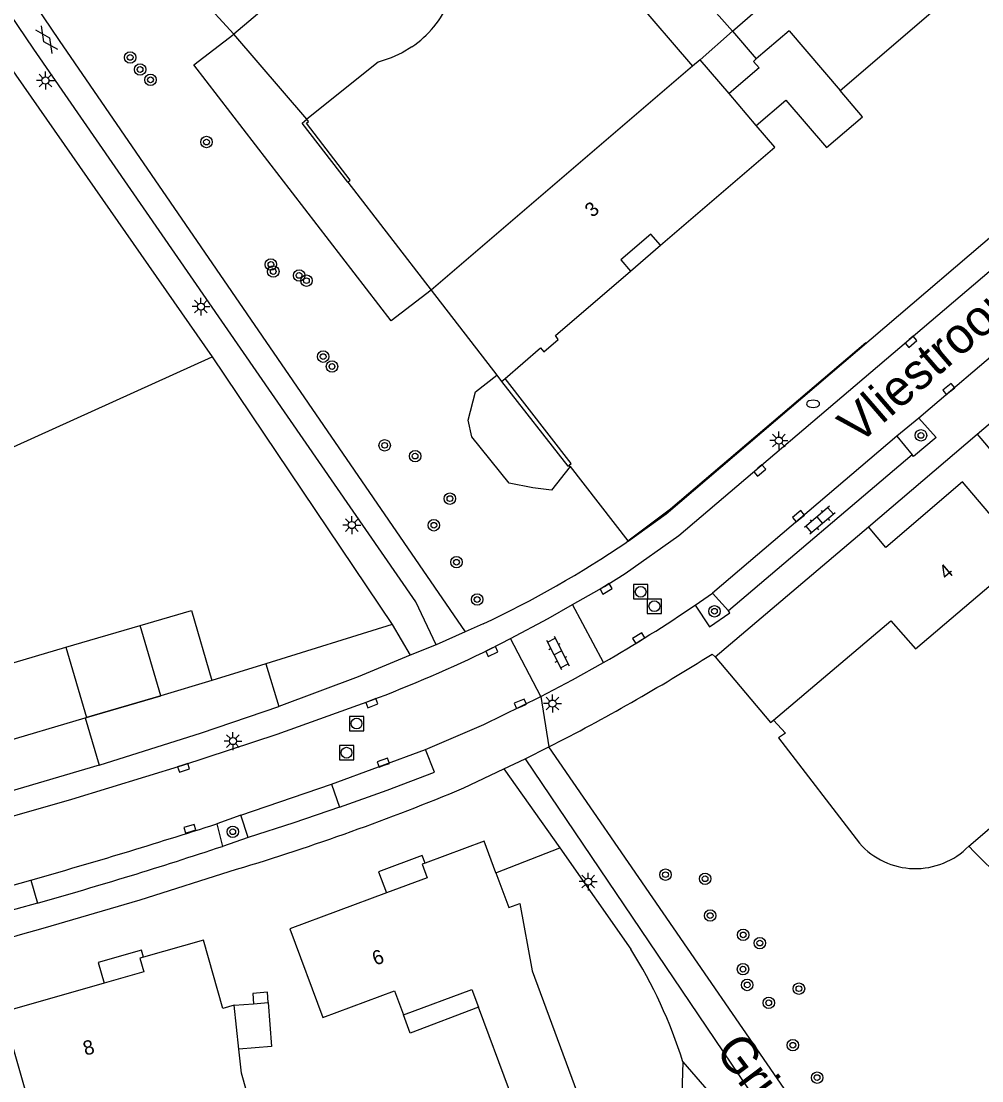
# Model space of a CAD drawing. Extents: x 131000 to 133013, y 393000 to 396501.
# Drawn here: x 131168.4 to 131235.3, y 396200 to 396273.9 of the extents above; entities that cross this region are included whole.
import ezdxf

# ---------------------------------------------------------------- set-up
doc = ezdxf.new("R2010")
doc.units = 0
for name, color, linetype in [('gg-afsc-erfafscheiding', 7, 'Continuous'), ('gg-afsc-hekwerk', 7, 'Continuous'), ('gg-afsc-muur', 7, 'Continuous'), ('gg-anno-huisnummerreeks BGT', 7, 'Continuous'), ('gg-anno-openbare ruimte label', 7, 'Continuous'), ('gg-bbg-bijgebouw', 7, 'Continuous'), ('gg-bbg-gedigitaliseerde bijgebouw', 7, 'Continuous'), ('gg-bbg-hoofdgebouw', 7, 'Continuous'), ('gg-bbg-luifel en loopbrug', 7, 'Continuous'), ('gg-bbg-tussenscheiding', 7, 'Continuous'), ('gg-knt-onverhard', 7, 'Continuous'), ('gg-knt-verharding', 7, 'Continuous'), ('gg-knt-verharding nz', 7, 'Continuous'), ('gt-grn-groengrens', 7, 'Continuous'), ('gt-grn-vlakafsluiter', 7, 'Continuous'), ('gt-grn-weggrens', 7, 'Continuous'), ('gt-symb-boom', 7, 'Continuous'), ('gt-symb-brandkraan', 7, 'Continuous'), ('gt-symb-gesloten verharding', 7, 'Continuous'), ('gt-symb-klinker verharding', 7, 'Continuous'), ('gt-symb-kolk', 7, 'Continuous'), ('gt-symb-lichtmast', 7, 'Continuous'), ('gt-symb-rioolschacht', 7, 'Continuous')]:
    doc.layers.add(name, color=color, linetype=linetype)

# ---------------------------------------------------------------- blocks, each defined once
blk = doc.blocks.new('gt0-LMAST')
at = {"layer": 'gt-symb-lichtmast'}
for p, q in [((-0.182, 0.173), (-0.447, 0.438)), ((-0.005, 0.246), (-0.005, 0.621)), ((0.172, 0.173), (0.437, 0.438)), ((-0.255, -0.004), (-0.63, -0.004)), ((-0.182, -0.181), (-0.447, -0.446)), ((-0.005, -0.254), (-0.005, -0.629)), ((0.437, -0.446), (0.172, -0.181)), ((0.245, -0.004), (0.62, -0.004))]:
    blk.add_line(p, q, dxfattribs=at)
blk.add_circle((-0.005, -0.004), 0.25, dxfattribs=at)
blk = doc.blocks.new('gt0-BR')
at = {"layer": 'gt-symb-brandkraan'}
for centre, radius, start, end in [((-0.244, 0), 0.206, 107.56694, 252.43307), ((0.599, -2.664), 3, 106.89205, 107.56694), ((0, -0.691), 0.938, 73.10799, 106.89205), ((-0.599, -2.664), 3, 72.43309, 73.10799), ((0.244, 0), 0.206, 287.56695, 72.43309), ((0.599, 2.664), 3, 252.43307, 253.10797), ((0, 0.691), 0.938, 253.10797, 286.89206), ((-0.599, 2.664), 3, 286.89206, 287.56695)]:
    blk.add_arc(centre, radius, start, end, dxfattribs=at)
blk = doc.blocks.new('gt0-KOLK')
at = {"layer": 'gt-symb-kolk'}
blk.add_lwpolyline([(0, 0), (0.375, 0), (0.375, 0.4), (-0.375, 0.4), (-0.375, 0), (0, 0)], dxfattribs=at)
blk = doc.blocks.new('gt0-BOOM')
at = {"layer": 'gt-symb-boom'}
for radius in [0.4, 0.2]:
    blk.add_circle((0, 0), radius, dxfattribs=at)
blk = doc.blocks.new('gt0-GESVH1')
at = {"layer": 'gt-symb-gesloten verharding'}
for p, q in [((-0.992, -0.261), (0.008, 0.239)), ((0.008, -0.261), (-0.992, 0.239)), ((0.008, 0.239), (1.008, -0.261)), ((1.008, 0.239), (0.008, -0.261))]:
    blk.add_line(p, q, dxfattribs=at)
blk = doc.blocks.new('gt0-RS')
at = {"layer": 'gt-symb-rioolschacht'}
blk.add_lwpolyline([(-0.5, -0.5), (0.5, -0.5), (0.5, 0.5), (-0.5, 0.5)], close=True, dxfattribs=at)
blk.add_circle((0, 0), 0.375, dxfattribs=at)
blk = doc.blocks.new('gt0-KL1')
at = {"layer": 'gt-symb-klinker verharding'}
for p, q in [((-1.15, 0.3), (1.15, 0.3)), ((-1, -0.3), (-1, 0.3)), ((-0.5, 0.3), (-0.5, 0.45)), ((0, -0.3), (0, 0.3)), ((0.5, 0.3), (0.5, 0.45)), ((1, -0.3), (1, 0.3)), ((-1.15, -0.3), (1.15, -0.3)), ((-0.5, -0.45), (-0.5, -0.3)), ((0.5, -0.45), (0.5, -0.3))]:
    blk.add_line(p, q, dxfattribs=at)

msp = doc.modelspace()

# ---------------------------------------------------------------- linework, layer by layer
at = {"layer": 'gg-afsc-erfafscheiding'}
for p, q in [((131167.527, 396270.852), (131181.753, 396250.471)), ((131191.197, 396262.638), (131196.991, 396255.116)), ((131206.675, 396242.837), (131210.701, 396237.665)), ((131202.046, 396221.763), (131205.964, 396216.277))]:
    msp.add_line(p, q, dxfattribs=at)
at = {"layer": 'gg-afsc-hekwerk'}
for p, q in [((131181.753, 396250.471), (131194.275, 396231.824)), ((131206.675, 396242.837), (131206.607, 396242.923)), ((131194.275, 396231.824), (131185.479, 396229.092)), ((131185.479, 396229.092), (131181.709, 396227.921)), ((131201.503, 396214.533), (131205.964, 396216.277)), ((131205.964, 396216.277), (131210.895, 396209.22)), ((131214.515, 396201.371), (131214.432, 396198.378))]:
    msp.add_line(p, q, dxfattribs=at)
for points in [[(131210.701, 396237.665), (131213.66, 396239.89), (131227.268, 396251.475)], [(131143.546, 396216.85), (131142.57, 396221.756), (131143.074, 396224.637), (131144.159, 396227.544), (131145.712, 396229.975), (131147.68, 396232.224), (131149.694, 396234.444), (131151.846, 396236.521), (131154.297, 396238.043), (131181.753, 396250.471)]]:
    msp.add_lwpolyline(points, dxfattribs=at)
msp.add_arc((131183.198, 396191.687), 32.78, 17.1833, 32.3355, dxfattribs=at)
at = {"layer": 'gg-afsc-muur'}
for p, q in [((131201.899, 396248.765), (131206.508, 396242.846)), ((131206.508, 396242.846), (131206.607, 396242.923)), ((131234.436, 396216.384), (131246.581, 396226.83))]:
    msp.add_line(p, q, dxfattribs=at)
for points in [[(131191.197, 396262.638), (131188.018, 396266.75), (131188.325, 396267.021)], [(131191.197, 396262.638), (131191.359, 396262.782), (131188.305, 396266.746), (131188.452, 396266.872), (131188.325, 396267.021)], [(131206.607, 396242.923), (131206.756, 396243.039), (131202.138, 396248.97)], [(131220.84, 396225.171), (131221.68, 396224.255), (131221.181, 396223.929), (131226.831, 396216.588)]]:
    msp.add_lwpolyline(points, dxfattribs=at)
for centre, radius, start, end in [((131230.728, 396220.017), 5.191, 221.34623, 315.58065), ((131250.757, 396231.348), 22.143, 222.51636, 244.61597)]:
    msp.add_arc(centre, radius, start, end, dxfattribs=at)
at = {"layer": 'gg-bbg-bijgebouw'}
for p, q in [((131178.16, 396226.866), (131176.73, 396231.762)), ((131181.709, 396227.921), (131178.16, 396226.866))]:
    msp.add_line(p, q, dxfattribs=at)
msp.add_lwpolyline([(131176.73, 396231.762), (131180.302, 396232.793), (131181.709, 396227.921)], dxfattribs=at)
at = {"layer": 'gg-bbg-gedigitaliseerde bijgebouw'}
for p, q in [((131183.281, 396205.312), (131184.622, 396205.415)), ((131184.622, 396205.415), (131185.65, 396205.493))]:
    msp.add_line(p, q, dxfattribs=at)
msp.add_lwpolyline([(131185.65, 396205.493), (131185.885, 396202.422), (131183.603, 396202.247)], dxfattribs=at)
at = {"layer": 'gg-bbg-hoofdgebouw'}
for p, q in [((131187.386, 396276.495), (131183.247, 396272.952)), ((131217.984, 396273.154), (131220.249, 396275.14)), ((131225.477, 396269.015), (131232.604, 396275.139)), ((131188.325, 396267.021), (131183.247, 396272.952)), ((131215.719, 396271.167), (131217.984, 396273.154)), ((131221.919, 396273.183), (131219.64, 396271.224)), ((131221.919, 396273.183), (131225.477, 396269.015)), ((131215.719, 396271.167), (131215.198, 396270.72)), ((131215.198, 396270.72), (131196.991, 396255.116)), ((131219.633, 396266.594), (131217.741, 396268.805)), ((131196.991, 396255.116), (131201.571, 396249.189)), ((131201.571, 396249.189), (131201.899, 396248.765)), ((131201.899, 396248.765), (131202.138, 396248.97)), ((131235.023, 396245.088), (131238.44, 396247.996)), ((131216.766, 396229.567), (131227.448, 396238.632)), ((131171.557, 396230.242), (131172.997, 396225.349)), ((131162.978, 396222.4), (131172.902, 396225.321)), ((131172.902, 396225.321), (131172.997, 396225.349))]:
    msp.add_line(p, q, dxfattribs=at)
for points in [[(131195.646, 396272.056), (131194.966, 396271.645), (131194.206, 396271.292), (131193.296, 396270.997), (131188.325, 396267.021)], [(131219.64, 396271.224), (131219.438, 396271.051), (131219.83, 396270.593), (131217.741, 396268.805)], [(131212.958, 396258.242), (131220.927, 396265.082), (131219.633, 396266.594)], [(131212.958, 396258.242), (131212.295, 396259.014), (131210.204, 396257.22), (131210.867, 396256.447)], [(131202.138, 396248.97), (131204.616, 396251.099), (131204.833, 396250.831), (131205.838, 396251.691), (131205.643, 396251.963), (131210.867, 396256.447)], [(131235.023, 396245.088), (131238.945, 396240.438), (131238.226, 396239.824), (131238.111, 396239.942), (131236.628, 396238.688), (131233.999, 396241.759), (131228.652, 396237.201), (131227.448, 396238.632)], [(131220.84, 396225.171), (131229.008, 396232.09), (131230.721, 396230.142), (131243.912, 396241.337)], [(131153.877, 396228.694), (131152.568, 396233.225), (131159.26, 396235.248), (131161.597, 396227.31), (131171.557, 396230.242)], [(131216.766, 396229.567), (131220.638, 396225), (131220.84, 396225.171)], [(131201.503, 396214.533), (131200.684, 396216.747), (131196.573, 396215.205)], [(131196.573, 396215.205), (131196.361, 396215.126), (131196.711, 396214.19), (131193.879, 396213.138)], [(131201.503, 396214.533), (131202.402, 396212.105), (131203.171, 396212.39), (131204.036, 396207.693), (131208.147, 396196.59), (131200.454, 396193.708), (131198.841, 396198.016), (131202.456, 396199.369), (131200.287, 396205.166)], [(131193.879, 396213.138), (131187.145, 396210.636), (131189.443, 396204.449)], [(131183.281, 396205.312), (131182.492, 396205.088), (131181.138, 396209.849), (131176.967, 396208.658)], [(131176.967, 396208.658), (131176.712, 396208.585), (131176.989, 396207.624), (131174.223, 396206.836)], [(131174.223, 396206.836), (131167.165, 396204.826), (131168.972, 396198.478)], [(131189.443, 396204.449), (131194.438, 396206.304), (131195.063, 396204.633)], [(131195.063, 396204.633), (131199.821, 396206.412), (131200.287, 396205.166)], [(131179.834, 396198.35), (131181.559, 396192.404), (131177.852, 396191.328), (131179.14, 396186.895), (131187.019, 396189.18), (131183.779, 396200.568), (131183.603, 396202.247)]]:
    msp.add_lwpolyline(points, dxfattribs=at)
msp.add_arc((131191.466, 396278.188), 7.421, 304.28361, 336.57099, dxfattribs=at)
at = {"layer": 'gg-bbg-luifel en loopbrug'}
for p, q in [((131213.37, 396278.411), (131217.984, 396273.154)), ((131210.624, 396276.057), (131215.198, 396270.72)), ((131210.867, 396256.447), (131212.958, 396258.242)), ((131171.557, 396230.242), (131176.73, 396231.762)), ((131172.997, 396225.349), (131178.16, 396226.866))]:
    msp.add_line(p, q, dxfattribs=at)
for points in [[(131219.633, 396266.594), (131221.693, 396268.357), (131224.525, 396265.047), (131227.035, 396267.19), (131225.477, 396269.015)], [(131196.573, 396215.205), (131196.373, 396215.738), (131193.331, 396214.598), (131193.879, 396213.138)], [(131176.967, 396208.658), (131176.826, 396209.151), (131173.808, 396208.289), (131174.223, 396206.836)], [(131185.65, 396205.493), (131185.595, 396206.215), (131184.567, 396206.136), (131184.622, 396205.415)], [(131200.287, 396205.166), (131195.538, 396203.362), (131195.063, 396204.633)]]:
    msp.add_lwpolyline(points, dxfattribs=at)
at = {"layer": 'gg-bbg-tussenscheiding'}
for p, q in [((131217.984, 396273.154), (131219.64, 396271.224)), ((131217.741, 396268.805), (131215.719, 396271.167)), ((131183.603, 396202.247), (131183.281, 396205.312))]:
    msp.add_line(p, q, dxfattribs=at)
at = {"layer": 'gg-knt-onverhard'}
for points in [[(131235.309, 396191.518), (131229.077, 396188.61), (131205.189, 396223.298)], [(131203.543, 396222.472), (131228.229, 396185.947), (131232.915, 396188.716), (131245.149, 396194.054), (131244.476, 396195.16), (131254.659, 396200.056), (131268.177, 396206.376), (131279.939, 396212.255), (131292.039, 396218.682)]]:
    msp.add_lwpolyline(points, dxfattribs=at)
at = {"layer": 'gg-knt-verharding'}
for p, q in [((131180.601, 396275.837), (131183.247, 396272.952)), ((131230.948, 396246.208), (131229.434, 396244.936)), ((131227.448, 396238.632), (131235.023, 396245.088)), ((131229.434, 396244.936), (131230.495, 396243.639)), ((131230.495, 396243.639), (131217.696, 396232.769)), ((131210.72, 396237.641), (131210.618, 396237.568)), ((131215.388, 396233.186), (131216.588, 396234.016)), ((131217.696, 396232.769), (131216.588, 396234.016)), ((131209.001, 396229.179), (131206.844, 396233.21)), ((131199.374, 396231.309), (131197.345, 396230.423)), ((131200.621, 396231.868), (131199.374, 396231.309)), ((131201.133, 396230.129), (131202.523, 396230.86)), ((131204.632, 396226.802), (131202.523, 396230.86)), ((131197.345, 396230.423), (131195.541, 396229.681)), ((131216.563, 396229.772), (131216.766, 396229.567)), ((131185.479, 396229.092), (131186.39, 396226.121)), ((131172.902, 396225.321), (131173.878, 396222.028)), ((131203.543, 396222.472), (131205.189, 396223.298)), ((131202.046, 396221.763), (131203.543, 396222.472)), ((131199.261, 396220.446), (131202.046, 396221.763)), ((131183.731, 396218.541), (131182.058, 396217.944)), ((131182.058, 396217.944), (131182.452, 396216.374)), ((131184.239, 396216.992), (131183.731, 396218.541)), ((131184.239, 396216.992), (131182.452, 396216.374))]:
    msp.add_line(p, q, dxfattribs=at)
for points in [[(131144.47, 396311.893), (131171.09, 396272.512), (131199.374, 396231.309)], [(131197.345, 396230.423), (131195.923, 396233.403), (131169.321, 396271.913), (131142.89, 396311.009)], [(131206.844, 396233.21), (131209.078, 396234.485), (131210.499, 396235.377), (131214.252, 396238.021), (131253.885, 396271.756), (131254.306, 396272.223), (131254.667, 396272.74)], [(131210.72, 396237.641), (131213.368, 396239.528), (131251.596, 396272.186)], [(131243.252, 396256.67), (131233.173, 396248.076), (131230.948, 396246.208)], [(131230.948, 396246.208), (131232.174, 396244.859), (131230.591, 396243.522), (131230.495, 396243.639)], [(131202.523, 396230.86), (131205.143, 396232.239), (131206.844, 396233.21)], [(131215.388, 396233.186), (131216.384, 396231.662), (131217.805, 396232.646), (131217.696, 396232.769)], [(131195.541, 396229.681), (131191.922, 396228.193), (131186.39, 396226.121)], [(131204.632, 396226.802), (131206.831, 396227.963), (131209.001, 396229.179)], [(131196.598, 396223.121), (131200.655, 396224.873), (131204.632, 396226.802)], [(131149.058, 396213.693), (131156.863, 396215.562), (131164.18, 396217.436), (131171.96, 396219.655), (131179.693, 396222.034), (131186.273, 396224.197), (131192.794, 396226.534)], [(131190.619, 396219.097), (131193.935, 396220.286), (131197.227, 396221.533), (131196.598, 396223.121)], [(131173.878, 396222.028), (131167.192, 396220.066), (131162.519, 396218.803)], [(131190.619, 396219.097), (131187.44, 396218.018), (131184.239, 396216.992)], [(131169.97, 396210.687), (131176.73, 396212.648), (131183.44, 396214.774)], [(131169.578, 396212.426), (131166.543, 396211.59), (131163.498, 396210.787)]]:
    msp.add_lwpolyline(points, dxfattribs=at)
for centre, radius, start, end in [((131169.173, 396298.64), 73.807, 295.21927, 304.1618), ((131158.681, 396316.481), 100.766, 299.95874, 304.24695), ((131158.474, 396317.613), 97.331, 290.64739, 295.99502), ((131140.751, 396349.736), 141.911, 297.0053, 302.29115), ((131136.67, 396370.131), 162.244, 286.75432, 292.6923), ((131091.631, 396489.567), 287.894, 285.70884, 288.389), ((131098.814, 396449.293), 248.99, 274.57945, 286.60534)]:
    msp.add_arc(centre, radius, start, end, dxfattribs=at)
at = {"layer": 'gg-knt-verharding nz'}
for p, q in [((131229.434, 396244.936), (131216.588, 396234.016)), ((131190.043, 396220.696), (131196.598, 396223.121)), ((131183.731, 396218.541), (131190.043, 396220.696)), ((131190.043, 396220.696), (131190.619, 396219.097)), ((131169.125, 396214.025), (131169.578, 396212.426))]:
    msp.add_line(p, q, dxfattribs=at)
for points in [[(131173.878, 396222.028), (131181.008, 396224.292), (131186.39, 396226.121)], [(131163.094, 396212.366), (131166.112, 396213.183), (131169.125, 396214.025)]]:
    msp.add_lwpolyline(points, dxfattribs=at)
msp.add_arc((131064.221, 396583.516), 384.094, 285.85005, 287.86601, dxfattribs=at)
at = {"layer": 'gt-grn-groengrens'}
msp.add_line((131194.275, 396231.824), (131195.541, 396229.681), dxfattribs=at)
for points in [[(131196.991, 396255.116), (131194.219, 396252.98), (131180.475, 396270.816), (131183.247, 396272.952)], [(131206.675, 396242.837), (131205.381, 396241.185), (131204.08, 396241.341), (131202.434, 396241.671), (131199.83, 396244.905), (131199.57, 396246.071), (131200.086, 396248.041), (131201.571, 396249.189)], [(131214.515, 396201.371), (131216.94, 396198.587), (131222.457, 396190.464), (131223.936, 396187.616), (131224.057, 396184.828), (131222.603, 396181.554), (131219.695, 396180.099), (131216.545, 396180.221), (131215.756, 396180.103), (131215.284, 396180.491)]]:
    msp.add_lwpolyline(points, dxfattribs=at)
at = {"layer": 'gt-grn-vlakafsluiter'}
for p, q in [((131210.701, 396237.665), (131210.72, 396237.641)), ((131178.16, 396226.866), (131172.997, 396225.349))]:
    msp.add_line(p, q, dxfattribs=at)
at = {"layer": 'gt-grn-weggrens'}
msp.add_line((131204.632, 396226.802), (131205.189, 396223.298), dxfattribs=at)

# ---------------------------------------------------------------- block references
at = {"layer": 'gt-symb-boom'}
for p in [(131176.033, 396271.328), (131176.723, 396270.49), (131177.448, 396269.766), (131181.348, 396265.435), (131185.833, 396256.906), (131185.999, 396256.416), (131187.798, 396256.143), (131188.31, 396255.779), (131189.473, 396250.489), (131190.09, 396249.8), (131231.106, 396245.002), (131193.756, 396244.307), (131195.877, 396243.558), (131198.299, 396240.595), (131197.184, 396238.74), (131198.758, 396236.167), (131200.201, 396233.571), (131216.725, 396232.748), (131183.177, 396217.392), (131213.315, 396214.401), (131216.073, 396214.117), (131216.429, 396211.552), (131218.728, 396210.208), (131219.885, 396209.636), (131218.712, 396207.818), (131219.007, 396206.721), (131222.608, 396206.461), (131220.507, 396205.474), (131222.182, 396202.523), (131223.874, 396200.264)]:
    msp.add_blockref('gt0-BOOM', p, dxfattribs=at)
at = {"layer": 'gt-symb-brandkraan'}
msp.add_blockref('gt0-BR', (131223.593, 396247.202), dxfattribs=at)
at = {"layer": 'gt-symb-gesloten verharding', "rotation": 124.40523428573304}
msp.add_blockref('gt0-GESVH1', (131170.21, 396272.547), dxfattribs=at)
at = {"layer": 'gt-symb-klinker verharding'}
for p, rotation in [((131224.058, 396239.092), -139.90831920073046), ((131205.809, 396229.847), -63.127461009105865)]:
    msp.add_blockref('gt0-KL1', p, dxfattribs=dict(at, rotation=rotation))
at = {"layer": 'gt-symb-kolk'}
for p, rotation in [((131230.286, 396251.674), -139.54161829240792), ((131233.173, 396248.076), 40.01095772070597), ((131219.747, 396242.715), -139.54161829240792), ((131222.706, 396239.21), 40.0109577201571), ((131209.078, 396234.485), -149.5373599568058), ((131211.556, 396230.708), 32.29094835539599), ((131201.133, 396230.129), -154.3321248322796), ((131192.794, 396226.534), -159.44395478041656), ((131203.283, 396226.124), 22.64190009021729), ((131193.731, 396222.023), 20.35496118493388), ((131179.693, 396222.034), -161.99992540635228), ((131180.25, 396217.411), 16.26020470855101)]:
    msp.add_blockref('gt0-KOLK', p, dxfattribs=dict(at, rotation=rotation))
at = {"layer": 'gt-symb-lichtmast'}
for p in [(131170.134, 396269.72), (131180.969, 396253.973), (131221.217, 396244.64), (131191.476, 396238.759), (131205.445, 396226.32), (131183.198, 396223.714), (131207.943, 396213.92)]:
    msp.add_blockref('gt0-LMAST', p, dxfattribs=at)
at = {"layer": 'gt-symb-rioolschacht'}
for p in [(131211.586, 396234.105), (131212.541, 396233.103), (131191.802, 396224.928), (131191.102, 396222.897)]:
    msp.add_blockref('gt0-RS', p, dxfattribs=at)

# ---------------------------------------------------------------- texts
at = {"layer": 'gg-anno-huisnummerreeks BGT'}
for s, rotation, p in [('3', 40.6, (131208.225, 396260.133)), ('4', 40.5, (131232.879, 396234.892)), ('6', 20.4, (131193.11, 396208.052)), ('8', 15.9, (131172.914, 396201.785))]:
    msp.add_text(s, height=1, rotation=rotation, dxfattribs=at).set_placement(p)
at = {"layer": 'gg-anno-openbare ruimte label'}
for s, rotation, p in [('Vliestroom', 40.8, (131226.712, 396244.289)), ('Griend', 306.7, (131216.707, 396202.139))]:
    msp.add_text(s, height=2.5, rotation=rotation, dxfattribs=at).set_placement(p)

doc.saveas('drawing.dxf')
